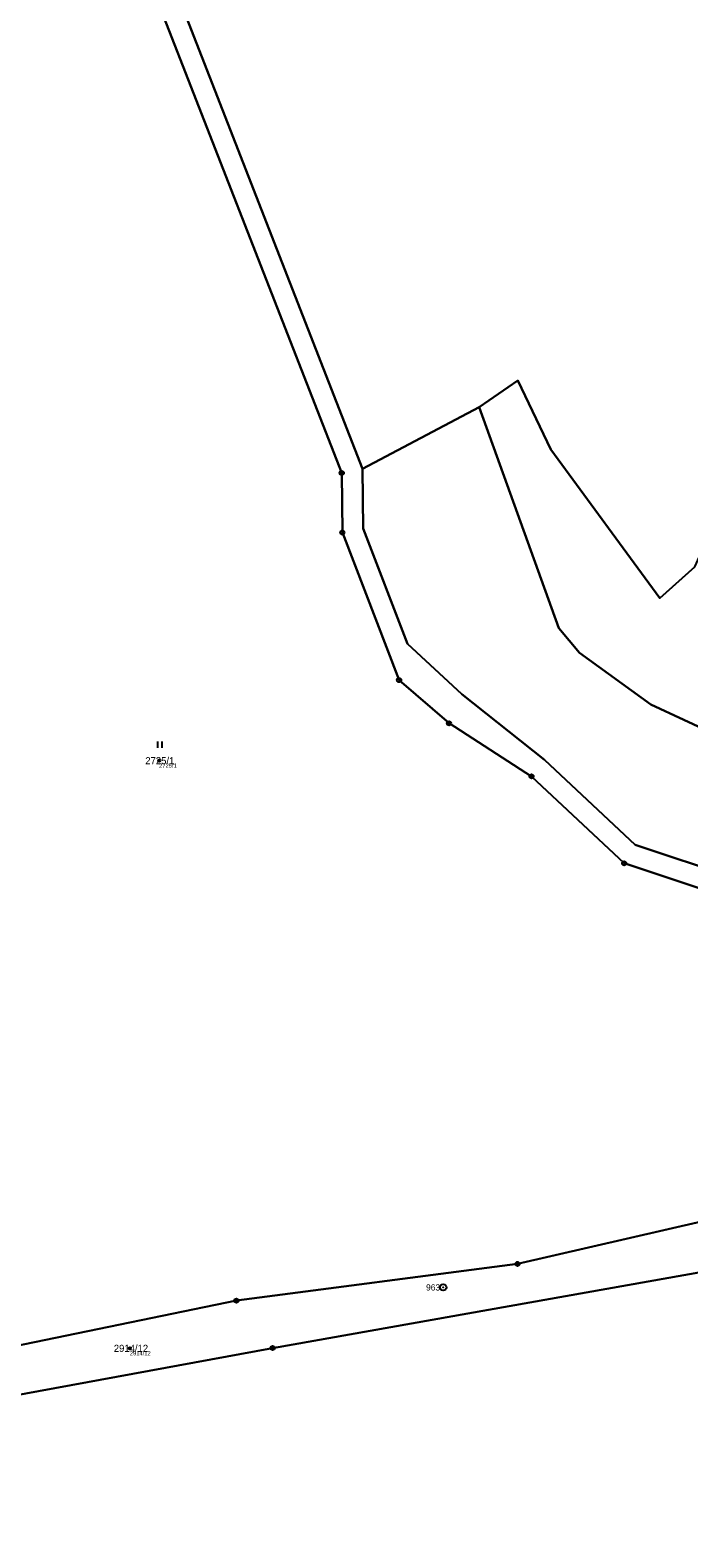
# Model space of a CAD drawing. Extents: x -761891 to -756141, y -1178507 to -1171885.
# Drawn here: x -757340.2 to -757182.7, y -1175379 to -1175018.6 of the extents above; entities that cross this region are included whole.
import ezdxf

# ---------------------------------------------------------------- set-up
doc = ezdxf.new("R2010")
doc.units = 0
for name, color, linetype in [('Definiční body', 7, 'Continuous'), ('Hranice parcel', 7, 'Continuous'), ('Parcelní čísla', 7, 'Continuous'), ('Polygon parcely', 7, 'Continuous'), ('Značky bodu BP', 7, 'Continuous'), ('Značky kultur', 7, 'Continuous')]:
    doc.layers.add(name, color=color, linetype=linetype)

msp = doc.modelspace()

# ---------------------------------------------------------------- linework, layer by layer
at = {"layer": 'Definiční body'}
for centre in [(-757309.35, -1175193.26), (-757316.35, -1175333.72)]:
    msp.add_circle(centre, 0.25, dxfattribs=at)
at = {"layer": 'Hranice parcel'}
for p in [(-757313.43, -1174988.38), (-757232.78, -1175108.72)]:
    msp.add_line(p, (-757260.69, -1175123.53), dxfattribs=at)
for points in [[(-757232.78, -1175108.72), (-757223.61, -1175102.35), (-757215.7, -1175118.89), (-757189.65, -1175154.4), (-757181.26, -1175146.91), (-757161.28, -1175102.75), (-757130.92, -1175044.91), (-757093.42, -1175020.58), (-757048.7, -1174979.22), (-757027.08, -1174958.01), (-757012, -1174936.9)], [(-757114.09, -1175299.01), (-757112.42, -1175292.72), (-757140.3, -1175258.55), (-757156.68, -1175239.97), (-757174.44, -1175225.67), (-757198.15, -1175217.78), (-757220.3, -1175197), (-757240.02, -1175184.32), (-757251.97, -1175174), (-757265.53, -1175138.72), (-757265.68, -1175124.5), (-757315.33, -1174997.27), (-757321.48, -1174992.72), (-757330.53, -1174991.85), (-757339.73, -1174992.12)], [(-757175.97, -1175187.15), (-757191.78, -1175179.79), (-757208.8, -1175167.48), (-757213.73, -1175161.55), (-757232.78, -1175108.72)], [(-757260.69, -1175123.53), (-757260.54, -1175137.77), (-757249.93, -1175165.36), (-757236.99, -1175177.38), (-757217.21, -1175193.04), (-757195.53, -1175213.38), (-757172.01, -1175221.21), (-757153.21, -1175236.34), (-757136.48, -1175255.32), (-757117.4, -1175278.95), (-757097.88, -1175298.12), (-757040.5, -1175342.17), (-757032.05, -1175345.49)], [(-757448.11, -1175355.5), (-757398.68, -1175345.02), (-757351.97, -1175334.88), (-757290.87, -1175322.31), (-757223.65, -1175313.54), (-757179.67, -1175303.43), (-757146.25, -1175300.51), (-757114.09, -1175299.01)], [(-757102.75, -1175312.27), (-757127.88, -1175310.48), (-757173.99, -1175314.49), (-757282.21, -1175333.64), (-757349.09, -1175345.95), (-757394.57, -1175358.99), (-757455.3, -1175374.12)]]:
    msp.add_lwpolyline(points, dxfattribs=at)
at = {"layer": 'Polygon parcely'}
for points in [[(-757151.62, -1174982.77), (-757215.2, -1175003.59), (-757274.1, -1175013.83), (-757313.43, -1174988.38), (-757260.69, -1175123.53), (-757232.78, -1175108.72), (-757223.61, -1175102.35), (-757215.7, -1175118.89), (-757189.65, -1175154.4), (-757181.26, -1175146.91), (-757161.28, -1175102.75), (-757130.92, -1175044.91), (-757093.42, -1175020.58), (-757048.7, -1174979.22), (-757027.08, -1174958.01), (-757012, -1174936.9), (-757029.03, -1174916.07), (-757044.79, -1174916.77), (-757061.65, -1174930.25), (-757077.71, -1174909.44), (-757097.5, -1174923.96), (-757127, -1174945.62), (-757133, -1174954), (-757138.62, -1174971.21)], [(-757457.51, -1175369.8), (-757455.3, -1175374.12), (-757394.57, -1175358.99), (-757349.09, -1175345.95), (-757282.21, -1175333.64), (-757173.99, -1175314.49), (-757127.88, -1175310.48), (-757102.75, -1175312.27), (-757114.09, -1175299.01), (-757146.25, -1175300.51), (-757179.67, -1175303.43), (-757223.65, -1175313.54), (-757290.87, -1175322.31), (-757351.97, -1175334.88), (-757398.68, -1175345.02), (-757448.11, -1175355.5), (-757446.12, -1175357.77), (-757443.35, -1175360.31), (-757441.24, -1175362.25)]]:
    msp.add_lwpolyline(points, close=True, dxfattribs=at)
for points in [[(-757172.01, -1175221.21), (-757195.53, -1175213.38), (-757217.21, -1175193.04), (-757236.99, -1175177.38), (-757249.93, -1175165.36), (-757260.54, -1175137.77), (-757260.69, -1175123.53), (-757313.43, -1174988.38), (-757337.62, -1174985.64), (-757339.6, -1174991.71), (-757339.73, -1174992.12), (-757330.53, -1174991.85), (-757321.48, -1174992.72), (-757315.33, -1174997.27), (-757265.68, -1175124.5), (-757265.53, -1175138.72), (-757251.97, -1175174), (-757240.02, -1175184.32), (-757220.3, -1175197), (-757198.15, -1175217.78), (-757174.44, -1175225.67)], [(-757174.44, -1175225.67), (-757198.15, -1175217.78), (-757220.3, -1175197), (-757240.02, -1175184.32), (-757251.97, -1175174), (-757265.53, -1175138.72), (-757265.68, -1175124.5), (-757315.33, -1174997.27)], [(-757181.26, -1175146.91), (-757189.65, -1175154.4), (-757215.7, -1175118.89), (-757223.61, -1175102.35), (-757232.78, -1175108.72), (-757213.73, -1175161.55), (-757208.8, -1175167.48), (-757191.78, -1175179.79), (-757175.97, -1175187.15)], [(-757175.97, -1175187.15), (-757191.78, -1175179.79), (-757208.8, -1175167.48), (-757213.73, -1175161.55), (-757232.78, -1175108.72), (-757260.69, -1175123.53), (-757260.54, -1175137.77), (-757249.93, -1175165.36), (-757236.99, -1175177.38), (-757217.21, -1175193.04), (-757195.53, -1175213.38), (-757172.01, -1175221.21)], [(-757351.97, -1175334.88), (-757290.87, -1175322.31), (-757223.65, -1175313.54), (-757179.67, -1175303.43)], [(-756919.15, -1175397.4), (-757043.64, -1175348.58), (-757081.35, -1175319.63), (-757102.75, -1175312.27), (-757127.88, -1175310.48), (-757173.99, -1175314.49), (-757282.21, -1175333.64), (-757349.09, -1175345.95), (-757394.57, -1175358.99), (-757455.3, -1175374.12), (-757467.15, -1175376.94), (-757475.76, -1175381.15)]]:
    msp.add_lwpolyline(points, dxfattribs=at)
at = {"layer": 'Značky bodu BP'}
for centre, radius in [((-757265.68, -1175124.5), 0.5), ((-757265.68, -1175124.5), 0.0303), ((-757265.53, -1175138.72), 0.5), ((-757265.53, -1175138.72), 0.0303), ((-757251.97, -1175174), 0.5), ((-757251.97, -1175174), 0.0303), ((-757240.02, -1175184.32), 0.5), ((-757240.02, -1175184.32), 0.0303), ((-757220.3, -1175197), 0.5), ((-757220.3, -1175197), 0.0303), ((-757198.15, -1175217.78), 0.5), ((-757198.15, -1175217.78), 0.0303), ((-757223.65, -1175313.54), 0.5), ((-757223.65, -1175313.54), 0.0303), ((-757241.42, -1175319.15), 0.75), ((-757241.42, -1175319.15), 0.03), ((-757290.87, -1175322.31), 0.5), ((-757290.87, -1175322.31), 0.0303), ((-757282.21, -1175333.64), 0.5), ((-757282.21, -1175333.64), 0.0303)]:
    msp.add_circle(centre, radius, dxfattribs=at)
at = {"layer": 'Značky kultur'}
for p, q in [((-757309.64, -1175190.15), (-757309.64, -1175188.65)), ((-757308.64, -1175190.15), (-757308.64, -1175188.65))]:
    msp.add_line(p, q, dxfattribs=at)

# ---------------------------------------------------------------- texts
at = {"layer": 'Definiční body'}
for s, p in [('2725/1', (-757309.35, -1175194.92)), ('2914/12', (-757316.35, -1175335.38))]:
    msp.add_text(s, height=1, dxfattribs=at).set_placement(p)
at = {"layer": 'Parcelní čísla'}
for s, p in [('2725/1', (-757312.66, -1175194.11)), ('2914/12', (-757320.19, -1175334.57))]:
    msp.add_text(s, height=1.7, dxfattribs=at).set_placement(p)
at = {"layer": 'Značky bodu BP'}
msp.add_text('963', height=1.5, dxfattribs=at).set_placement((-757245.52, -1175319.9))

doc.saveas('drawing.dxf')
